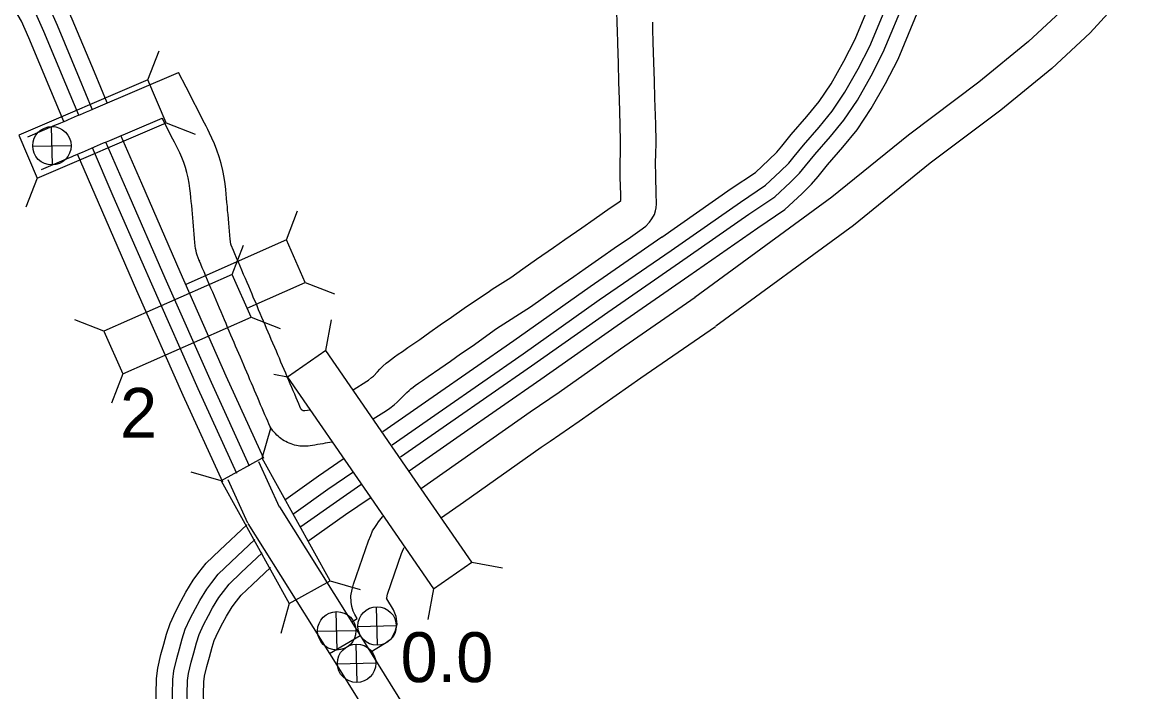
# Model space of a CAD drawing. Extents: x -939622 to -934222, y 1383701 to 1385301.
# Drawn here: x -935576.68 to -935548.43, y 1384530.64 to 1384547.65 of the extents above; entities that cross this region are included whole.
import ezdxf

# ---------------------------------------------------------------- set-up
doc = ezdxf.new("R2010")
doc.units = 0
for name, color, linetype in [('10', 7, 'Continuous'), ('15', 7, 'Continuous'), ('19', 7, 'Continuous'), ('20', 7, 'Continuous'), ('25', 7, 'Continuous'), ('26', 7, 'Continuous')]:
    doc.layers.add(name, color=color, linetype=linetype)

msp = doc.modelspace()

# ---------------------------------------------------------------- linework, layer by layer
at = {"layer": '10'}
msp.add_line((-935572.19, 1384541.602), (-935572.183, 1384541.584), dxfattribs=at)
for points in [[(-935561.57, 1384547.611), (-935561.583, 1384547.933), (-935561.605, 1384548.566), (-935561.611, 1384548.881), (-935561.625, 1384549.352), (-935561.64, 1384549.809), (-935561.647, 1384550.099), (-935561.661, 1384550.609), (-935561.672, 1384551.081), (-935561.691, 1384551.647), (-935561.703, 1384552.166), (-935561.718, 1384552.742), (-935561.74, 1384553.31), (-935561.761, 1384553.916), (-935561.771, 1384554.197), (-935561.786, 1384554.84)], [(-935561.477, 1384543.119), (-935561.483, 1384543.274), (-935561.495, 1384543.705), (-935561.498, 1384544.116), (-935561.493, 1384544.293), (-935561.487, 1384544.608), (-935561.495, 1384545.041), (-935561.513, 1384545.691), (-935561.529, 1384546.129), (-935561.543, 1384546.597), (-935561.557, 1384547.117), (-935561.563, 1384547.438), (-935561.57, 1384547.612)], [(-935560.574, 1384543.031), (-935560.583, 1384543.302), (-935560.595, 1384543.721), (-935560.598, 1384544.107), (-935560.593, 1384544.272), (-935560.587, 1384544.607), (-935560.595, 1384545.062), (-935560.613, 1384545.72), (-935560.629, 1384546.16), (-935560.644, 1384546.622), (-935560.657, 1384547.138), (-935560.664, 1384547.464), (-935560.671, 1384547.646)], [(-935576.542, 1384544.736), (-935575.849, 1384545.03), (-935575.784, 1384545.057), (-935575.716, 1384545.087), (-935575.644, 1384545.117), (-935575.573, 1384545.147), (-935575.502, 1384545.177), (-935575.429, 1384545.209), (-935575.354, 1384545.242), (-935575.277, 1384545.275), (-935575.201, 1384545.307), (-935575.123, 1384545.341), (-935575.045, 1384545.374), (-935574.968, 1384545.407), (-935574.891, 1384545.44), (-935574.813, 1384545.474), (-935572.709, 1384546.367)], [(-935571.373, 1384541.981), (-935571.383, 1384542.013), (-935571.386, 1384542.027), (-935571.389, 1384542.044), (-935571.393, 1384542.075), (-935571.4, 1384542.141), (-935571.409, 1384542.239), (-935571.418, 1384542.342), (-935571.427, 1384542.441), (-935571.435, 1384542.545), (-935571.445, 1384542.656), (-935571.455, 1384542.764), (-935571.464, 1384542.861), (-935571.472, 1384542.963), (-935571.482, 1384543.069), (-935571.491, 1384543.175), (-935571.502, 1384543.284), (-935571.513, 1384543.401), (-935571.529, 1384543.54), (-935571.552, 1384543.704), (-935571.586, 1384543.882), (-935571.628, 1384544.058), (-935571.678, 1384544.23), (-935571.736, 1384544.399), (-935571.8, 1384544.561), (-935571.865, 1384544.706), (-935571.923, 1384544.826), (-935571.971, 1384544.923), (-935572.014, 1384545.007), (-935572.054, 1384545.086), (-935572.518, 1384545.994), (-935572.709, 1384546.367)], [(-935576.191, 1384543.908), (-935575.498, 1384544.201), (-935575.432, 1384544.229), (-935575.363, 1384544.259), (-935575.294, 1384544.288), (-935575.221, 1384544.319), (-935575.146, 1384544.351), (-935575.071, 1384544.383), (-935574.997, 1384544.415), (-935574.922, 1384544.448), (-935574.845, 1384544.481), (-935574.768, 1384544.514), (-935574.691, 1384544.547), (-935574.614, 1384544.58), (-935574.537, 1384544.613), (-935574.46, 1384544.646), (-935573.129, 1384545.211)], [(-935572.187, 1384541.593), (-935572.216, 1384541.667), (-935572.237, 1384541.729), (-935572.254, 1384541.785), (-935572.267, 1384541.843), (-935572.278, 1384541.904), (-935572.287, 1384541.971), (-935572.296, 1384542.056), (-935572.305, 1384542.158), (-935572.314, 1384542.262), (-935572.323, 1384542.364), (-935572.332, 1384542.468), (-935572.341, 1384542.576), (-935572.351, 1384542.682), (-935572.36, 1384542.782), (-935572.369, 1384542.885), (-935572.378, 1384542.989), (-935572.388, 1384543.093), (-935572.397, 1384543.198), (-935572.408, 1384543.306), (-935572.422, 1384543.425), (-935572.44, 1384543.556), (-935572.466, 1384543.693), (-935572.499, 1384543.827), (-935572.537, 1384543.959), (-935572.581, 1384544.088), (-935572.63, 1384544.212), (-935572.681, 1384544.327), (-935572.73, 1384544.428), (-935572.774, 1384544.517), (-935572.816, 1384544.598), (-935572.856, 1384544.676), (-935573.129, 1384545.211)], [(-935564.819, 1384540.818), (-935564.747, 1384540.865), (-935564.275, 1384541.165), (-935563.971, 1384541.38), (-935563.619, 1384541.627), (-935563.192, 1384541.923), (-935562.906, 1384542.125), (-935562.474, 1384542.427), (-935562.158, 1384542.646), (-935561.748, 1384542.929), (-935561.528, 1384543.081), (-935561.477, 1384543.119)], [(-935564.635, 1384539.87), (-935563.773, 1384540.418), (-935563.453, 1384540.644), (-935563.104, 1384540.889), (-935562.676, 1384541.186), (-935562.388, 1384541.389), (-935561.961, 1384541.688), (-935561.647, 1384541.905), (-935561.237, 1384542.188), (-935560.998, 1384542.353), (-935560.849, 1384542.467), (-935560.756, 1384542.565), (-935560.689, 1384542.653), (-935560.624, 1384542.766), (-935560.596, 1384542.857), (-935560.58, 1384542.936), (-935560.574, 1384543.031)], [(-935569.368, 1384537.793), (-935569.508, 1384537.777), (-935569.52, 1384537.776), (-935569.523, 1384537.776), (-935569.525, 1384537.776), (-935569.529, 1384537.776), (-935569.53, 1384537.776), (-935569.531, 1384537.776), (-935569.538, 1384537.778), (-935569.539, 1384537.778), (-935569.543, 1384537.779), (-935569.555, 1384537.784), (-935569.568, 1384537.79), (-935569.57, 1384537.791), (-935569.573, 1384537.793), (-935569.579, 1384537.797), (-935569.582, 1384537.799), (-935569.584, 1384537.801), (-935569.586, 1384537.803), (-935569.591, 1384537.808), (-935569.591, 1384537.808), (-935569.602, 1384537.831), (-935569.628, 1384537.886), (-935569.658, 1384537.955), (-935569.69, 1384538.028), (-935569.725, 1384538.11), (-935569.762, 1384538.197), (-935569.799, 1384538.284), (-935569.836, 1384538.371), (-935569.873, 1384538.459), (-935569.911, 1384538.548), (-935569.95, 1384538.641), (-935569.99, 1384538.735), (-935570.029, 1384538.827), (-935570.069, 1384538.921), (-935570.11, 1384539.016), (-935570.151, 1384539.111), (-935570.19, 1384539.203), (-935570.227, 1384539.29), (-935570.268, 1384539.388), (-935570.314, 1384539.494), (-935570.356, 1384539.592), (-935570.395, 1384539.681), (-935570.434, 1384539.771), (-935570.474, 1384539.865), (-935570.513, 1384539.957), (-935570.553, 1384540.052), (-935570.595, 1384540.149), (-935570.636, 1384540.247), (-935570.677, 1384540.342), (-935570.718, 1384540.441), (-935570.761, 1384540.542), (-935570.804, 1384540.642), (-935570.846, 1384540.741), (-935570.888, 1384540.838), (-935570.93, 1384540.939), (-935570.973, 1384541.04), (-935571.015, 1384541.14), (-935571.059, 1384541.243), (-935571.103, 1384541.346), (-935571.146, 1384541.448), (-935571.191, 1384541.555), (-935571.238, 1384541.663), (-935571.281, 1384541.762), (-935571.32, 1384541.853), (-935571.373, 1384541.981)], [(-935568.809, 1384536.984), (-935568.927, 1384536.962), (-935568.985, 1384536.951), (-935569.046, 1384536.94), (-935569.112, 1384536.929), (-935569.182, 1384536.917), (-935569.25, 1384536.905), (-935569.311, 1384536.895), (-935569.366, 1384536.887), (-935569.418, 1384536.881), (-935569.463, 1384536.877), (-935569.505, 1384536.876), (-935569.547, 1384536.876), (-935569.591, 1384536.878), (-935569.635, 1384536.882), (-935569.676, 1384536.887), (-935569.719, 1384536.896), (-935569.765, 1384536.907), (-935569.808, 1384536.919), (-935569.852, 1384536.934), (-935569.9, 1384536.953), (-935569.948, 1384536.974), (-935569.99, 1384536.995), (-935570.029, 1384537.016), (-935570.069, 1384537.042), (-935570.11, 1384537.07), (-935570.148, 1384537.099), (-935570.184, 1384537.129), (-935570.219, 1384537.162), (-935570.253, 1384537.198), (-935570.287, 1384537.237), (-935570.315, 1384537.272), (-935570.34, 1384537.307), (-935570.365, 1384537.347), (-935570.389, 1384537.391), (-935570.416, 1384537.445), (-935570.448, 1384537.516), (-935570.482, 1384537.593), (-935570.517, 1384537.672), (-935570.552, 1384537.756), (-935570.59, 1384537.844), (-935570.627, 1384537.931), (-935570.664, 1384538.019), (-935570.702, 1384538.108), (-935570.74, 1384538.197), (-935570.779, 1384538.29), (-935570.818, 1384538.382), (-935570.858, 1384538.475), (-935570.897, 1384538.568), (-935570.938, 1384538.663), (-935570.978, 1384538.757), (-935571.018, 1384538.849), (-935571.056, 1384538.94), (-935571.096, 1384539.036), (-935571.14, 1384539.136), (-935571.182, 1384539.233), (-935571.221, 1384539.325), (-935571.261, 1384539.417), (-935571.301, 1384539.511), (-935571.341, 1384539.605), (-935571.382, 1384539.701), (-935571.423, 1384539.798), (-935571.464, 1384539.895), (-935571.505, 1384539.991), (-935571.547, 1384540.09), (-935571.589, 1384540.189), (-935571.632, 1384540.289), (-935571.674, 1384540.388), (-935571.716, 1384540.486), (-935571.759, 1384540.588), (-935571.802, 1384540.689), (-935571.844, 1384540.789), (-935571.888, 1384540.892), (-935571.931, 1384540.994), (-935571.975, 1384541.097), (-935572.019, 1384541.201), (-935572.064, 1384541.306), (-935572.108, 1384541.406), (-935572.149, 1384541.503), (-935572.187, 1384541.593)], [(-935568.281, 1384538.31), (-935567.929, 1384538.53), (-935567.889, 1384538.558), (-935567.81, 1384538.623), (-935567.765, 1384538.661), (-935567.661, 1384538.763), (-935567.601, 1384538.832), (-935567.52, 1384538.909), (-935567.435, 1384538.983), (-935567.377, 1384539.031), (-935567.303, 1384539.091), (-935567.225, 1384539.148), (-935567.131, 1384539.215), (-935567.027, 1384539.285), (-935566.89, 1384539.383), (-935566.586, 1384539.591), (-935566.327, 1384539.771), (-935566.067, 1384539.958), (-935565.776, 1384540.158), (-935565.456, 1384540.388), (-935564.819, 1384540.818)], [(-935567.77, 1384537.569), (-935567.429, 1384537.781), (-935567.343, 1384537.843), (-935567.235, 1384537.93), (-935567.158, 1384537.995), (-935567.004, 1384538.147), (-935566.95, 1384538.209), (-935566.913, 1384538.244), (-935566.854, 1384538.296), (-935566.809, 1384538.333), (-935566.754, 1384538.378), (-935566.699, 1384538.418), (-935566.619, 1384538.475), (-935566.515, 1384538.545), (-935566.375, 1384538.645), (-935566.075, 1384538.85), (-935565.808, 1384539.036), (-935565.548, 1384539.222), (-935565.259, 1384539.422), (-935564.635, 1384539.87)], [(-935568.101, 1384532.068), (-935566.378, 1384529.298), (-935565.144, 1384527.321), (-935564.205, 1384525.833)], [(-935568.878, 1384531.613), (-935568.691, 1384531.315), (-935567.142, 1384528.823), (-935565.907, 1384526.843), (-935564.966, 1384525.353)]]:
    msp.add_lwpolyline(points, dxfattribs=at)
at = {"layer": '15'}
for points in [[(-935546.664, 1384552.885), (-935547.435, 1384551.507), (-935547.888, 1384550.805), (-935548.451, 1384549.994), (-935549.245, 1384549.064), (-935550.202, 1384548.015), (-935551.13, 1384547.155), (-935552.39, 1384546.124), (-935554.177, 1384544.778), (-935556.126, 1384543.201), (-935559.6, 1384540.652)], [(-935545.878, 1384552.445), (-935546.664, 1384551.042), (-935547.14, 1384550.304), (-935547.738, 1384549.443), (-935548.57, 1384548.468), (-935549.563, 1384547.381), (-935550.539, 1384546.476), (-935551.834, 1384545.416), (-935553.623, 1384544.069), (-935555.576, 1384542.488), (-935559.068, 1384539.927)], [(-935563.782, 1384537.752), (-935563.048, 1384538.254), (-935561.486, 1384539.351), (-935559.59, 1384540.66)], [(-935563.274, 1384537.009), (-935562.536, 1384537.514), (-935560.972, 1384538.612), (-935559.079, 1384539.919)], [(-935566.54, 1384535.814), (-935565.997, 1384536.194), (-935564.015, 1384537.593), (-935563.782, 1384537.752)], [(-935566.035, 1384535.069), (-935565.479, 1384535.458), (-935563.501, 1384536.853), (-935563.274, 1384537.009)], [(-935568.313, 1384532.416), (-935568.176, 1384532.5), (-935568.238, 1384532.599), (-935568.273, 1384532.689), (-935568.308, 1384532.805), (-935568.327, 1384532.914), (-935568.336, 1384533.081), (-935568.302, 1384533.235), (-935568.268, 1384533.372), (-935567.888, 1384534.476), (-935567.831, 1384534.613), (-935567.785, 1384534.725), (-935567.71, 1384534.841), (-935567.677, 1384534.888), (-935567.63, 1384534.953), (-935567.531, 1384535.085), (-935567.521, 1384535.094)], [(-935567.831, 1384531.655), (-935567.48, 1384531.87), (-935567.433, 1384531.902), (-935567.304, 1384531.995), (-935567.207, 1384532.174), (-935567.159, 1384532.355), (-935567.184, 1384532.55), (-935567.252, 1384532.723), (-935567.426, 1384532.998), (-935567.43, 1384533.012), (-935567.426, 1384533.029), (-935567.404, 1384533.116), (-935567.046, 1384534.156), (-935567, 1384534.268), (-935566.985, 1384534.304)]]:
    msp.add_lwpolyline(points, dxfattribs=at)
at = {"layer": '19'}
msp.add_line((-935568.878, 1384531.613), (-935568.101, 1384532.068), dxfattribs=at)
for points in [[(-935574.523, 1384545.597), (-935574.846, 1384546.375), (-935575.409, 1384547.724), (-935575.63, 1384548.229), (-935575.918, 1384548.709), (-935577.07, 1384550.404), (-935578.794, 1384552.829), (-935580.938, 1384555.79), (-935582.044, 1384557.263)], [(-935574.902, 1384545.436), (-935575.227, 1384546.216), (-935575.788, 1384547.562), (-935575.997, 1384548.04), (-935576.266, 1384548.486), (-935577.409, 1384550.168), (-935579.129, 1384552.588), (-935581.27, 1384555.545), (-935582.374, 1384557.015)], [(-935575.626, 1384545.124), (-935575.954, 1384545.913), (-935576.513, 1384547.252), (-935576.698, 1384547.678), (-935576.929, 1384548.062), (-935578.056, 1384549.719), (-935579.769, 1384552.129), (-935581.904, 1384555.078), (-935583.004, 1384556.542)], [(-935575.247, 1384545.288), (-935575.573, 1384546.072), (-935576.133, 1384547.414), (-935576.331, 1384547.867), (-935576.582, 1384548.284), (-935577.717, 1384549.954), (-935579.434, 1384552.37), (-935581.572, 1384555.322), (-935582.674, 1384556.79)], [(-935560.442, 1384542.19), (-935558.678, 1384543.42), (-935558.062, 1384543.832), (-935557.718, 1384544.156), (-935557.519, 1384544.351), (-935557.396, 1384544.498), (-935557.155, 1384544.794), (-935556.759, 1384545.251), (-935556.447, 1384545.631), (-935556.142, 1384546.085), (-935555.814, 1384546.662), (-935555.532, 1384547.214), (-935554.96, 1384548.588), (-935553.73, 1384551.504), (-935553.581, 1384551.842)], [(-935560.206, 1384541.852), (-935558.445, 1384543.079), (-935557.804, 1384543.508), (-935557.432, 1384543.859), (-935557.216, 1384544.07), (-935557.078, 1384544.235), (-935556.839, 1384544.528), (-935556.443, 1384544.985), (-935556.116, 1384545.385), (-935555.791, 1384545.868), (-935555.451, 1384546.466), (-935555.157, 1384547.041), (-935554.579, 1384548.429), (-935553.351, 1384551.341), (-935553.125, 1384551.854)], [(-935559.991, 1384541.544), (-935558.234, 1384542.769), (-935557.57, 1384543.213), (-935557.172, 1384543.588), (-935556.941, 1384543.815), (-935556.789, 1384543.996), (-935556.552, 1384544.287), (-935556.156, 1384544.744), (-935555.814, 1384545.161), (-935555.472, 1384545.67), (-935555.121, 1384546.288), (-935554.817, 1384546.883), (-935554.234, 1384548.284), (-935553.007, 1384551.192), (-935552.711, 1384551.865)], [(-935559.755, 1384541.206), (-935558.001, 1384542.429), (-935557.312, 1384542.89), (-935556.886, 1384543.291), (-935556.637, 1384543.535), (-935556.471, 1384543.733), (-935556.236, 1384544.022), (-935555.841, 1384544.478), (-935555.483, 1384544.915), (-935555.121, 1384545.453), (-935554.758, 1384546.092), (-935554.442, 1384546.71), (-935553.853, 1384548.124), (-935552.628, 1384551.029), (-935552.26, 1384551.865)], [(-935570.543, 1384536.563), (-935571.498, 1384538.661), (-935572.672, 1384541.31), (-935573.647, 1384543.547), (-935574.175, 1384544.767)], [(-935571.235, 1384536.182), (-935572.217, 1384538.338), (-935573.393, 1384540.993), (-935574.369, 1384543.233), (-935574.899, 1384544.457)], [(-935570.908, 1384536.368), (-935571.875, 1384538.492), (-935573.049, 1384541.144), (-935574.025, 1384543.382), (-935574.555, 1384544.605)], [(-935571.59, 1384535.965), (-935572.593, 1384538.169), (-935573.77, 1384540.827), (-935574.747, 1384543.068), (-935575.278, 1384544.294)], [(-935567.525, 1384537.249), (-935566.246, 1384538.143), (-935564.199, 1384539.565), (-935562.263, 1384540.931), (-935560.44, 1384542.192)], [(-935567.288, 1384536.911), (-935566.01, 1384537.804), (-935563.962, 1384539.227), (-935562.027, 1384540.593), (-935560.205, 1384541.852)], [(-935567.073, 1384536.604), (-935565.796, 1384537.497), (-935563.747, 1384538.919), (-935561.812, 1384540.286), (-935559.992, 1384541.544)], [(-935566.851, 1384536.256), (-935565.56, 1384537.158), (-935563.511, 1384538.582), (-935561.576, 1384539.947), (-935559.757, 1384541.204)], [(-935570.145, 1384535.327), (-935570.669, 1384536.477)], [(-935569.986, 1384535.536), (-935569.155, 1384536.123), (-935568.527, 1384536.556)], [(-935569.785, 1384535.172), (-935568.918, 1384535.785), (-935568.286, 1384536.221)], [(-935570.951, 1384534.924), (-935571.452, 1384536.024)], [(-935569.602, 1384534.842), (-935568.704, 1384535.477), (-935568.081, 1384535.907)], [(-935569.401, 1384534.479), (-935568.468, 1384535.139), (-935567.845, 1384535.568)], [(-935570.149, 1384535.337), (-935568.101, 1384532.068)], [(-935573.09, 1384525.195), (-935573.195, 1384527.909), (-935573.262, 1384529.763), (-935573.27, 1384530.325), (-935573.278, 1384530.576), (-935573.268, 1384530.979), (-935573.238, 1384531.238), (-935573.157, 1384531.591), (-935573.081, 1384531.846), (-935573.013, 1384532.104), (-935572.926, 1384532.378), (-935572.784, 1384532.686), (-935572.648, 1384532.949), (-935572.53, 1384533.168), (-935572.338, 1384533.475), (-935572.197, 1384533.666), (-935572.012, 1384533.903), (-935571.663, 1384534.239), (-935570.98, 1384534.878)], [(-935570.948, 1384534.917), (-935568.878, 1384531.613)], [(-935572.678, 1384525.21), (-935572.782, 1384527.925), (-935572.85, 1384529.774), (-935572.857, 1384530.334), (-935572.865, 1384530.578), (-935572.856, 1384530.95), (-935572.831, 1384531.168), (-935572.758, 1384531.486), (-935572.684, 1384531.734), (-935572.617, 1384531.989), (-935572.541, 1384532.229), (-935572.413, 1384532.505), (-935572.284, 1384532.756), (-935572.173, 1384532.96), (-935571.997, 1384533.243), (-935571.869, 1384533.416), (-935571.704, 1384533.626), (-935571.379, 1384533.94), (-935570.774, 1384534.506)], [(-935572.303, 1384525.225), (-935572.408, 1384527.939), (-935572.475, 1384529.783), (-935572.483, 1384530.342), (-935572.49, 1384530.579), (-935572.482, 1384530.924), (-935572.461, 1384531.104), (-935572.395, 1384531.39), (-935572.323, 1384531.632), (-935572.256, 1384531.885), (-935572.191, 1384532.093), (-935572.077, 1384532.34), (-935571.952, 1384532.581), (-935571.849, 1384532.772), (-935571.687, 1384533.031), (-935571.57, 1384533.188), (-935571.425, 1384533.375), (-935571.121, 1384533.668), (-935570.586, 1384534.168)], [(-935571.891, 1384525.241), (-935571.995, 1384527.954), (-935572.063, 1384529.793), (-935572.07, 1384530.351), (-935572.077, 1384530.581), (-935572.07, 1384530.895), (-935572.054, 1384531.034), (-935571.996, 1384531.285), (-935571.926, 1384531.521), (-935571.86, 1384531.77), (-935571.805, 1384531.944), (-935571.706, 1384532.159), (-935571.587, 1384532.388), (-935571.492, 1384532.564), (-935571.346, 1384532.799), (-935571.242, 1384532.938), (-935571.118, 1384533.098), (-935570.837, 1384533.369), (-935570.38, 1384533.795)]]:
    msp.add_lwpolyline(points, dxfattribs=at)
at = {"layer": '20'}
for p, q in [((-935573.494, 1384546.187), (-935573.2, 1384546.923)), ((-935573.025, 1384545.096), (-935572.289, 1384544.802)), ((-935576.299, 1384543.688), (-935576.592, 1384542.953)), ((-935569.974, 1384542.121), (-935569.688, 1384542.86)), ((-935571.349, 1384541.242), (-935571.064, 1384541.981)), ((-935569.492, 1384541.035), (-935568.754, 1384540.749)), ((-935570.868, 1384540.156), (-935570.129, 1384539.871)), ((-935574.608, 1384539.799), (-935575.346, 1384540.084)), ((-935568.968, 1384539.307), (-935568.825, 1384540.086)), ((-935568.968, 1384539.307), (-935569.946, 1384538.633)), ((-935566.945, 1384536.373), (-935568.968, 1384539.307)), ((-935574.126, 1384538.713), (-935574.412, 1384537.974)), ((-935569.946, 1384538.633), (-935570.295, 1384538.697)), ((-935569.946, 1384538.633), (-935567.923, 1384535.699)), ((-935570.586, 1384536.577), (-935570.368, 1384537.338)), ((-935571.626, 1384536.002), (-935572.387, 1384536.22)), ((-935565.262, 1384533.932), (-935566.945, 1384536.373)), ((-935567.923, 1384535.699), (-935566.24, 1384533.258)), ((-935566.24, 1384533.258), (-935565.262, 1384533.932)), ((-935565.262, 1384533.932), (-935564.483, 1384533.789)), ((-935568.86, 1384533.459), (-935568.099, 1384533.24)), ((-935566.24, 1384533.258), (-935566.383, 1384532.479)), ((-935569.9, 1384532.884), (-935570.118, 1384532.122))]:
    msp.add_line(p, q, dxfattribs=at)
for points in [[(-935576.299, 1384543.688), (-935573.025, 1384545.096), (-935573.494, 1384546.187), (-935576.768, 1384544.78)], [(-935574.126, 1384538.713), (-935570.868, 1384540.156), (-935571.349, 1384541.242), (-935574.608, 1384539.799)], [(-935571.626, 1384536.002), (-935569.9, 1384532.884), (-935568.86, 1384533.459), (-935570.586, 1384536.577)]]:
    msp.add_lwpolyline(points, close=True, dxfattribs=at)
msp.add_lwpolyline([(-935570.968, 1384540.381), (-935569.492, 1384541.035), (-935569.974, 1384542.121), (-935572.529, 1384540.989)], dxfattribs=at)
at = {"layer": '26'}
for p, q in [((-935575.916, 1384544.021), (-935575.939, 1384544.997)), ((-935576.416, 1384544.498), (-935575.439, 1384544.52)), ((-935568.683, 1384531.7), (-935568.705, 1384532.676)), ((-935567.659, 1384531.821), (-935567.681, 1384532.798)), ((-935568.158, 1384532.298), (-935567.182, 1384532.321)), ((-935569.182, 1384532.177), (-935568.206, 1384532.199)), ((-935568.179, 1384530.875), (-935568.202, 1384531.852)), ((-935568.679, 1384531.352), (-935567.702, 1384531.375))]:
    msp.add_line(p, q, dxfattribs=at)
for centre in [(-935575.927, 1384544.509), (-935568.694, 1384532.188), (-935567.67, 1384532.31), (-935568.19, 1384531.364)]:
    msp.add_circle(centre, 0.488, dxfattribs=at)

# ---------------------------------------------------------------- texts
at = {"layer": '20'}
msp.add_text('2', height=1.267, dxfattribs=at).set_placement((-935574.197, 1384537.091))
at = {"layer": '25'}
msp.add_text('0.0', height=1.2672, dxfattribs=at).set_placement((-935567.074, 1384530.885))

doc.saveas('drawing.dxf')
